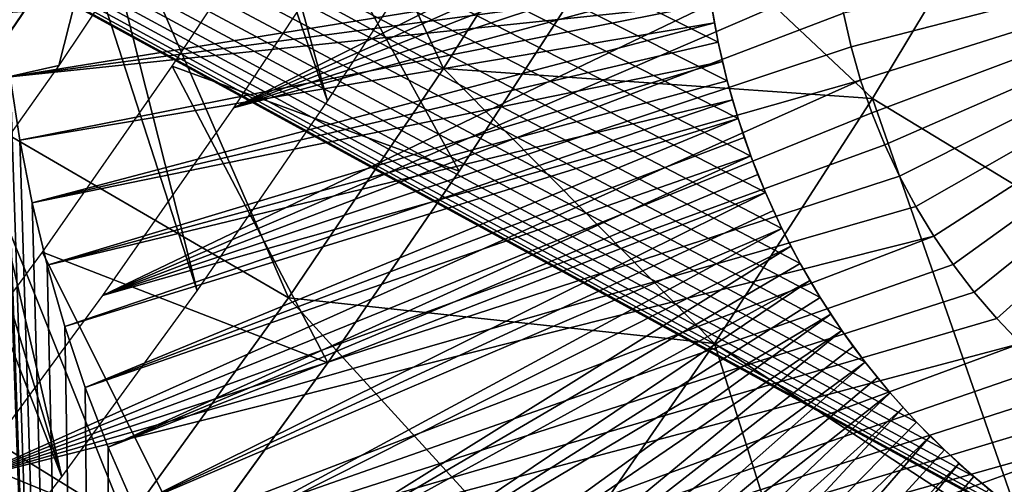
# Model space of a CAD drawing. Header units: millimetres. Extents: x -50 to 50, y -50 to 50.
# Tile 285 of 562: x 19.2 to 21.9, y -14.5 to -13.2. Entities that reach past the tile are written whole.
import ezdxf

# ---------------------------------------------------------------- set-up
doc = ezdxf.new("R2010")
doc.units = ezdxf.units.MM
doc.header["$LTSCALE"] = 65.185185
for name, color, linetype in [('1', 7, 'CONTINUOUS'), ('13', 7, 'CONTINUOUS'), ('2', 7, 'CONTINUOUS'), ('20', 7, 'CONTINUOUS'), ('37', 7, 'CONTINUOUS'), ('39', 7, 'CONTINUOUS'), ('46', 7, 'CONTINUOUS'), ('48', 7, 'CONTINUOUS'), ('49', 7, 'CONTINUOUS'), ('50', 7, 'CONTINUOUS'), ('83', 7, 'CONTINUOUS'), ('84', 7, 'CONTINUOUS'), ('90', 7, 'CONTINUOUS')]:
    doc.layers.add(name, color=color, linetype=linetype)

msp = doc.modelspace()

# ---------------------------------------------------------------- linework, layer by layer
at = {"layer": '1', "color": 7, "linetype": 'Continuous', "true_color": 0xf5f5f5}
for points in [[(22.0681, -14.6293), (22.1599, -14.6833), (3, -4.2351), (22.0681, -14.6293)], [(3, -4.2351), (22.1599, -14.6833), (3, -15.5), (3, -4.2351)], [(21.9793, -14.5708), (22.0681, -14.6293), (3, -4.2351), (21.9793, -14.5708)], [(21.122, -13.2699), (21.146, -13.3736), (3, -4.2351), (21.122, -13.2699)], [(21.1032, -13.1652), (21.122, -13.2699), (3, -4.2351), (21.1032, -13.1652)], [(21.6569, -14.294), (21.7321, -14.3693), (3, -4.2351), (21.6569, -14.294)], [(21.5856, -14.2151), (21.6569, -14.294), (3, -4.2351), (21.5856, -14.2151)], [(21.5183, -14.1326), (21.5856, -14.2151), (3, -4.2351), (21.5183, -14.1326)], [(21.4554, -14.0469), (21.5183, -14.1326), (3, -4.2351), (21.4554, -14.0469)], [(21.8935, -14.5078), (21.9793, -14.5708), (3, -4.2351), (21.8935, -14.5078)], [(21.8111, -14.4406), (21.8935, -14.5078), (3, -4.2351), (21.8111, -14.4406)], [(21.7321, -14.3693), (21.8111, -14.4406), (3, -4.2351), (21.7321, -14.3693)], [(21.2097, -13.5766), (21.2492, -13.6753), (3, -4.2351), (21.2097, -13.5766)], [(21.1753, -13.4758), (21.2097, -13.5766), (3, -4.2351), (21.1753, -13.4758)], [(21.146, -13.3736), (21.1753, -13.4758), (3, -4.2351), (21.146, -13.3736)], [(21.2492, -13.6753), (21.2936, -13.772), (3, -4.2351), (21.2492, -13.6753)], [(21.3968, -13.958), (21.4554, -14.0469), (3, -4.2351), (21.3968, -13.958)], [(21.3429, -13.8663), (21.3968, -13.958), (3, -4.2351), (21.3429, -13.8663)], [(21.2936, -13.772), (21.3429, -13.8663), (3, -4.2351), (21.2936, -13.772)]]:
    msp.add_3dface(points, dxfattribs=at)
at = {"layer": '13', "color": 7, "linetype": 'Continuous', "true_color": 0xf5f5f5}
for points in [[(21.1119, -13.2176, 2.4), (21.1032, -13.1652), (21.1032, -13.1651, 2.4), (21.1119, -13.2176, 2.4)], [(21.122, -13.2699), (21.1032, -13.1652), (21.1219, -13.2698, 2.4), (21.122, -13.2699)], [(21.1219, -13.2698, 2.4), (21.1032, -13.1652), (21.1119, -13.2176, 2.4), (21.1219, -13.2698, 2.4)], [(21.1333, -13.3218, 2.4), (21.122, -13.2699), (21.1219, -13.2698, 2.4), (21.1333, -13.3218, 2.4)], [(21.146, -13.3735, 2.4), (21.122, -13.2699), (21.1333, -13.3218, 2.4), (21.146, -13.3735, 2.4)], [(21.146, -13.3736), (21.122, -13.2699), (21.146, -13.3735, 2.4), (21.146, -13.3736)], [(21.16, -13.4248, 2.4), (21.146, -13.3736), (21.146, -13.3735, 2.4), (21.16, -13.4248, 2.4)], [(21.1753, -13.4758, 2.4), (21.146, -13.3736), (21.16, -13.4248, 2.4), (21.1753, -13.4758, 2.4)], [(21.1753, -13.4758), (21.146, -13.3736), (21.1753, -13.4758, 2.4), (21.1753, -13.4758)], [(21.2097, -13.5766), (21.1753, -13.4758), (21.2097, -13.5765, 2.4), (21.2097, -13.5766)], [(21.2097, -13.5765, 2.4), (21.1753, -13.4758), (21.1918, -13.5263, 2.4), (21.2097, -13.5765, 2.4)], [(21.1918, -13.5263, 2.4), (21.1753, -13.4758), (21.1753, -13.4758, 2.4), (21.1918, -13.5263, 2.4)], [(21.2288, -13.6261, 2.4), (21.2097, -13.5766), (21.2097, -13.5765, 2.4), (21.2288, -13.6261, 2.4)], [(21.2491, -13.6753, 2.4), (21.2097, -13.5766), (21.2288, -13.6261, 2.4), (21.2491, -13.6753, 2.4)], [(21.2492, -13.6753), (21.2097, -13.5766), (21.2491, -13.6753, 2.4), (21.2492, -13.6753)], [(21.2707, -13.7239, 2.4), (21.2492, -13.6753), (21.2491, -13.6753, 2.4), (21.2707, -13.7239, 2.4)], [(21.2936, -13.772), (21.2492, -13.6753), (21.2935, -13.772, 2.4), (21.2936, -13.772)], [(21.2935, -13.772, 2.4), (21.2492, -13.6753), (21.2707, -13.7239, 2.4), (21.2935, -13.772, 2.4)], [(21.3176, -13.8194, 2.4), (21.2936, -13.772), (21.2935, -13.772, 2.4), (21.3176, -13.8194, 2.4)], [(21.3428, -13.8663, 2.4), (21.2936, -13.772), (21.3176, -13.8194, 2.4), (21.3428, -13.8663, 2.4)], [(21.3429, -13.8663), (21.2936, -13.772), (21.3428, -13.8663, 2.4), (21.3429, -13.8663)], [(21.3692, -13.9124, 2.4), (21.3429, -13.8663), (21.3428, -13.8663, 2.4), (21.3692, -13.9124, 2.4)], [(21.3968, -13.958), (21.3429, -13.8663), (21.3968, -13.958, 2.4), (21.3968, -13.958)], [(21.3968, -13.958, 2.4), (21.3429, -13.8663), (21.3692, -13.9124, 2.4), (21.3968, -13.958, 2.4)], [(21.4553, -14.0468, 2.4), (21.3968, -13.958), (21.4255, -14.0027, 2.4), (21.4553, -14.0468, 2.4)], [(21.4554, -14.0469), (21.3968, -13.958), (21.4553, -14.0468, 2.4), (21.4554, -14.0469)], [(21.4255, -14.0027, 2.4), (21.3968, -13.958), (21.3968, -13.958, 2.4), (21.4255, -14.0027, 2.4)], [(21.4863, -14.0901, 2.4), (21.4554, -14.0469), (21.4553, -14.0468, 2.4), (21.4863, -14.0901, 2.4)], [(21.5183, -14.1326, 2.4), (21.4554, -14.0469), (21.4863, -14.0901, 2.4), (21.5183, -14.1326, 2.4)], [(21.5183, -14.1326), (21.4554, -14.0469), (21.5183, -14.1326, 2.4), (21.5183, -14.1326)], [(21.5855, -14.215, 2.4), (21.5183, -14.1326), (21.5514, -14.1742, 2.4), (21.5855, -14.215, 2.4)], [(21.5514, -14.1742, 2.4), (21.5183, -14.1326), (21.5183, -14.1326, 2.4), (21.5514, -14.1742, 2.4)], [(21.5856, -14.2151), (21.5183, -14.1326), (21.5855, -14.215, 2.4), (21.5856, -14.2151)], [(21.6207, -14.255, 2.4), (21.5856, -14.2151), (21.5855, -14.215, 2.4), (21.6207, -14.255, 2.4)], [(21.6569, -14.294), (21.5856, -14.2151), (21.6569, -14.294, 2.4), (21.6569, -14.294)], [(21.6569, -14.294, 2.4), (21.5856, -14.2151), (21.6207, -14.255, 2.4), (21.6569, -14.294, 2.4)], [(21.7321, -14.3692, 2.4), (21.6569, -14.294), (21.694, -14.3321, 2.4), (21.7321, -14.3692, 2.4)], [(21.7321, -14.3693), (21.6569, -14.294), (21.7321, -14.3692, 2.4), (21.7321, -14.3693)], [(21.694, -14.3321, 2.4), (21.6569, -14.294), (21.6569, -14.294, 2.4), (21.694, -14.3321, 2.4)], [(21.7711, -14.4054, 2.4), (21.7321, -14.3693), (21.7321, -14.3692, 2.4), (21.7711, -14.4054, 2.4)], [(21.8111, -14.4406), (21.7321, -14.3693), (21.811, -14.4405, 2.4), (21.8111, -14.4406)], [(21.811, -14.4405, 2.4), (21.7321, -14.3693), (21.7711, -14.4054, 2.4), (21.811, -14.4405, 2.4)], [(21.8518, -14.4747, 2.4), (21.8111, -14.4406), (21.811, -14.4405, 2.4), (21.8518, -14.4747, 2.4)], [(21.8935, -14.5078, 2.4), (21.8111, -14.4406), (21.8518, -14.4747, 2.4), (21.8935, -14.5078, 2.4)], [(21.8935, -14.5078), (21.8111, -14.4406), (21.8935, -14.5078, 2.4), (21.8935, -14.5078)]]:
    msp.add_3dface(points, dxfattribs=at)
at = {"layer": '2', "color": 7, "linetype": 'Continuous', "true_color": 0xf5f5f5}
for points in [[(19.4932, -21.8077, 4.3), (19.1827, -13.0196, 4.3), (18.9846, -22.2519, 4.3), (19.4932, -21.8077, 4.3)], [(19.1938, -13.1916, 4.3), (19.1827, -13.0196, 4.3), (19.4932, -21.8077, 4.3), (19.1938, -13.1916, 4.3)], [(19.2124, -13.3633, 4.3), (19.1938, -13.1916, 4.3), (19.4932, -21.8077, 4.3), (19.2124, -13.3633, 4.3)], [(19.2384, -13.5338, 4.3), (19.2124, -13.3633, 4.3), (19.4932, -21.8077, 4.3), (19.2384, -13.5338, 4.3)], [(19.2716, -13.7032, 4.3), (19.2384, -13.5338, 4.3), (19.4932, -21.8077, 4.3), (19.2716, -13.7032, 4.3)], [(19.3122, -13.8709, 4.3), (19.2716, -13.7032, 4.3), (19.4932, -21.8077, 4.3), (19.3122, -13.8709, 4.3)], [(19.3599, -14.0367, 4.3), (19.3122, -13.8709, 4.3), (19.4932, -21.8077, 4.3), (19.3599, -14.0367, 4.3)], [(19.4148, -14.2004, 4.3), (19.3599, -14.0367, 4.3), (19.4932, -21.8077, 4.3), (19.4148, -14.2004, 4.3)], [(19.4767, -14.3614, 4.3), (19.4148, -14.2004, 4.3), (19.4932, -21.8077, 4.3), (19.4767, -14.3614, 4.3)], [(19.5454, -14.5197, 4.3), (19.4767, -14.3614, 4.3), (19.4932, -21.8077, 4.3), (19.5454, -14.5197, 4.3)]]:
    msp.add_3dface(points, dxfattribs=at)
at = {"layer": '20', "color": 7, "linetype": 'Continuous', "true_color": 0xf5f5f5}
for points in [[(19.1938, -13.1916, 4.3), (19.2124, -13.3633, 4.3), (21.0897, -13.0595, 2.4), (19.1938, -13.1916, 4.3)], [(19.2124, -13.3633, 4.3), (21.0958, -13.1124, 2.4), (21.0897, -13.0595, 2.4), (19.2124, -13.3633, 4.3)], [(19.2124, -13.3633, 4.3), (21.1032, -13.1651, 2.4), (21.0958, -13.1124, 2.4), (19.2124, -13.3633, 4.3)], [(19.2124, -13.3633, 4.3), (19.2384, -13.5338, 4.3), (21.1032, -13.1651, 2.4), (19.2124, -13.3633, 4.3)], [(19.2384, -13.5338, 4.3), (21.1119, -13.2176, 2.4), (21.1032, -13.1651, 2.4), (19.2384, -13.5338, 4.3)], [(19.2384, -13.5338, 4.3), (19.2716, -13.7032, 4.3), (21.1119, -13.2176, 2.4), (19.2384, -13.5338, 4.3)], [(19.2716, -13.7032, 4.3), (21.1219, -13.2698, 2.4), (21.1119, -13.2176, 2.4), (19.2716, -13.7032, 4.3)], [(19.2716, -13.7032, 4.3), (21.1333, -13.3218, 2.4), (21.1219, -13.2698, 2.4), (19.2716, -13.7032, 4.3)], [(19.2716, -13.7032, 4.3), (19.3122, -13.8709, 4.3), (21.1333, -13.3218, 2.4), (19.2716, -13.7032, 4.3)], [(19.3122, -13.8709, 4.3), (21.146, -13.3735, 2.4), (21.1333, -13.3218, 2.4), (19.3122, -13.8709, 4.3)], [(19.3122, -13.8709, 4.3), (21.16, -13.4248, 2.4), (21.146, -13.3735, 2.4), (19.3122, -13.8709, 4.3)], [(19.3122, -13.8709, 4.3), (19.3599, -14.0367, 4.3), (21.16, -13.4248, 2.4), (19.3122, -13.8709, 4.3)], [(19.3599, -14.0367, 4.3), (21.1753, -13.4758, 2.4), (21.16, -13.4248, 2.4), (19.3599, -14.0367, 4.3)], [(19.3599, -14.0367, 4.3), (19.4148, -14.2004, 4.3), (21.1753, -13.4758, 2.4), (19.3599, -14.0367, 4.3)], [(19.4148, -14.2004, 4.3), (21.1918, -13.5263, 2.4), (21.1753, -13.4758, 2.4), (19.4148, -14.2004, 4.3)], [(19.4148, -14.2004, 4.3), (21.2097, -13.5765, 2.4), (21.1918, -13.5263, 2.4), (19.4148, -14.2004, 4.3)], [(19.4148, -14.2004, 4.3), (19.4767, -14.3614, 4.3), (21.2097, -13.5765, 2.4), (19.4148, -14.2004, 4.3)], [(19.4767, -14.3614, 4.3), (21.2288, -13.6261, 2.4), (21.2097, -13.5765, 2.4), (19.4767, -14.3614, 4.3)], [(19.4767, -14.3614, 4.3), (21.2491, -13.6753, 2.4), (21.2288, -13.6261, 2.4), (19.4767, -14.3614, 4.3)], [(19.4767, -14.3614, 4.3), (19.5454, -14.5197, 4.3), (21.2491, -13.6753, 2.4), (19.4767, -14.3614, 4.3)], [(19.5454, -14.5197, 4.3), (21.2707, -13.7239, 2.4), (21.2491, -13.6753, 2.4), (19.5454, -14.5197, 4.3)], [(19.5454, -14.5197, 4.3), (21.2935, -13.772, 2.4), (21.2707, -13.7239, 2.4), (19.5454, -14.5197, 4.3)], [(19.5454, -14.5197, 4.3), (19.6209, -14.6749, 4.3), (21.2935, -13.772, 2.4), (19.5454, -14.5197, 4.3)], [(19.6209, -14.6749, 4.3), (21.3176, -13.8194, 2.4), (21.2935, -13.772, 2.4), (19.6209, -14.6749, 4.3)], [(19.6209, -14.6749, 4.3), (19.7031, -14.8266, 4.3), (21.3176, -13.8194, 2.4), (19.6209, -14.6749, 4.3)], [(19.7031, -14.8266, 4.3), (21.3428, -13.8663, 2.4), (21.3176, -13.8194, 2.4), (19.7031, -14.8266, 4.3)], [(19.7031, -14.8266, 4.3), (21.3692, -13.9124, 2.4), (21.3428, -13.8663, 2.4), (19.7031, -14.8266, 4.3)], [(19.7031, -14.8266, 4.3), (19.7917, -14.9747, 4.3), (21.3692, -13.9124, 2.4), (19.7031, -14.8266, 4.3)], [(19.7917, -14.9747, 4.3), (21.3968, -13.958, 2.4), (21.3692, -13.9124, 2.4), (19.7917, -14.9747, 4.3)], [(19.7917, -14.9747, 4.3), (21.4255, -14.0027, 2.4), (21.3968, -13.958, 2.4), (19.7917, -14.9747, 4.3)], [(19.7917, -14.9747, 4.3), (19.8866, -15.1188, 4.3), (21.4255, -14.0027, 2.4), (19.7917, -14.9747, 4.3)], [(19.8866, -15.1188, 4.3), (21.4553, -14.0468, 2.4), (21.4255, -14.0027, 2.4), (19.8866, -15.1188, 4.3)], [(19.8866, -15.1188, 4.3), (19.9876, -15.2587, 4.3), (21.4553, -14.0468, 2.4), (19.8866, -15.1188, 4.3)], [(19.9876, -15.2587, 4.3), (21.4863, -14.0901, 2.4), (21.4553, -14.0468, 2.4), (19.9876, -15.2587, 4.3)], [(19.9876, -15.2587, 4.3), (21.5183, -14.1326, 2.4), (21.4863, -14.0901, 2.4), (19.9876, -15.2587, 4.3)], [(19.9876, -15.2587, 4.3), (20.0946, -15.3941, 4.3), (21.5183, -14.1326, 2.4), (19.9876, -15.2587, 4.3)], [(20.0946, -15.3941, 4.3), (21.5514, -14.1742, 2.4), (21.5183, -14.1326, 2.4), (20.0946, -15.3941, 4.3)], [(20.0946, -15.3941, 4.3), (21.5855, -14.215, 2.4), (21.5514, -14.1742, 2.4), (20.0946, -15.3941, 4.3)], [(20.0946, -15.3941, 4.3), (20.2073, -15.5248, 4.3), (21.5855, -14.215, 2.4), (20.0946, -15.3941, 4.3)], [(20.2073, -15.5248, 4.3), (21.6207, -14.255, 2.4), (21.5855, -14.215, 2.4), (20.2073, -15.5248, 4.3)], [(20.2073, -15.5248, 4.3), (20.3256, -15.6504, 4.3), (21.6207, -14.255, 2.4), (20.2073, -15.5248, 4.3)], [(20.3256, -15.6504, 4.3), (21.6569, -14.294, 2.4), (21.6207, -14.255, 2.4), (20.3256, -15.6504, 4.3)], [(20.3256, -15.6504, 4.3), (21.694, -14.3321, 2.4), (21.6569, -14.294, 2.4), (20.3256, -15.6504, 4.3)], [(20.3256, -15.6504, 4.3), (20.4491, -15.7709, 4.3), (21.694, -14.3321, 2.4), (20.3256, -15.6504, 4.3)], [(20.4491, -15.7709, 4.3), (21.7321, -14.3692, 2.4), (21.694, -14.3321, 2.4), (20.4491, -15.7709, 4.3)], [(20.4491, -15.7709, 4.3), (21.7711, -14.4054, 2.4), (21.7321, -14.3692, 2.4), (20.4491, -15.7709, 4.3)], [(20.4491, -15.7709, 4.3), (20.5778, -15.8859, 4.3), (21.7711, -14.4054, 2.4), (20.4491, -15.7709, 4.3)], [(20.5778, -15.8859, 4.3), (21.811, -14.4405, 2.4), (21.7711, -14.4054, 2.4), (20.5778, -15.8859, 4.3)], [(20.5778, -15.8859, 4.3), (21.8518, -14.4747, 2.4), (21.811, -14.4405, 2.4), (20.5778, -15.8859, 4.3)]]:
    msp.add_3dface(points, dxfattribs=at)
at = {"layer": '37', "color": 15, "linetype": 'Continuous', "true_color": 0xaf503c}
for points in [[(19.8662, -12.2433, -13.8311), (20.3813, -13.3402, -13.4894), (19.4796, -12.8494, -13.8311), (19.8662, -12.2433, -13.8311)], [(20.7809, -12.7088, -13.4894), (20.3813, -13.3402, -13.4894), (19.8662, -12.2433, -13.8311), (20.7809, -12.7088, -13.4894)], [(19.4796, -12.8494, -13.8311), (19.0746, -13.4432, -13.8311), (18.6216, -12.2833, -14.1581), (19.4796, -12.8494, -13.8311)], [(20.7809, -12.7088, -13.4894), (21.5377, -13.4211, -13.133), (20.3813, -13.3402, -13.4894), (20.7809, -12.7088, -13.4894)], [(21.9432, -12.7473, -13.133), (21.5377, -13.4211, -13.133), (20.7809, -12.7088, -13.4894), (21.9432, -12.7473, -13.133)], [(21.9432, -12.7473, -13.133), (22.4035, -13.9469, -12.7621), (21.5377, -13.4211, -13.133), (21.9432, -12.7473, -13.133)], [(19.4796, -12.8494, -13.8311), (19.9626, -13.9591, -13.4894), (19.0746, -13.4432, -13.8311), (19.4796, -12.8494, -13.8311)], [(20.3813, -13.3402, -13.4894), (19.9626, -13.9591, -13.4894), (19.4796, -12.8494, -13.8311), (20.3813, -13.3402, -13.4894)], [(20.3813, -13.3402, -13.4894), (21.1116, -14.0819, -13.133), (19.9626, -13.9591, -13.4894), (20.3813, -13.3402, -13.4894)], [(21.5377, -13.4211, -13.133), (21.1116, -14.0819, -13.133), (20.3813, -13.3402, -13.4894), (21.5377, -13.4211, -13.133)], [(21.5377, -13.4211, -13.133), (21.9609, -14.634, -12.7621), (21.1116, -14.0819, -13.133), (21.5377, -13.4211, -13.133)], [(22.4035, -13.9469, -12.7621), (21.9609, -14.634, -12.7621), (21.5377, -13.4211, -13.133), (22.4035, -13.9469, -12.7621)], [(19.0746, -13.4432, -13.8311), (19.525, -14.5648, -13.4894), (18.6515, -14.0243, -13.8311), (19.0746, -13.4432, -13.8311)], [(19.9626, -13.9591, -13.4894), (19.525, -14.5648, -13.4894), (19.0746, -13.4432, -13.8311), (19.9626, -13.9591, -13.4894)], [(19.9626, -13.9591, -13.4894), (20.6651, -14.7292, -13.133), (19.525, -14.5648, -13.4894), (19.9626, -13.9591, -13.4894)], [(21.1116, -14.0819, -13.133), (20.6651, -14.7292, -13.133), (19.9626, -13.9591, -13.4894), (21.1116, -14.0819, -13.133)], [(19.525, -14.5648, -13.4894), (19.069, -15.1568, -13.4894), (18.6515, -14.0243, -13.8311), (19.525, -14.5648, -13.4894)], [(21.1116, -14.0819, -13.133), (21.497, -15.3062, -12.7623), (20.6651, -14.7292, -13.133), (21.1116, -14.0819, -13.133)], [(21.9609, -14.634, -12.7621), (21.497, -15.3062, -12.7623), (21.1116, -14.0819, -13.133), (21.9609, -14.634, -12.7621)]]:
    msp.add_3dface(points, dxfattribs=at)
at = {"layer": '39', "color": 15, "linetype": 'Continuous', "true_color": 0xaf503c}
for points in [[(47.3315, -15.1492, 4.5), (47.5944, -14.302, 4.5), (21.4701, -22.3564, 4.5), (47.3315, -15.1492, 4.5)], [(21.4701, -22.3564, 4.5), (47.5944, -14.302, 4.5), (21.97, -21.8654, 4.5), (21.4701, -22.3564, 4.5)]]:
    msp.add_3dface(points, dxfattribs=at)
at = {"layer": '46', "color": 15, "linetype": 'Continuous', "true_color": 0xaf503c}
for points in [[(20.1543, -12.932), (19.8146, -13.4467), (21.4375, -12.6352), (20.1543, -12.932)], [(21.4375, -12.6352), (19.8146, -13.4467), (21.4288, -12.728), (21.4375, -12.6352)], [(21.4288, -12.728), (19.8146, -13.4467), (21.425, -12.8211), (21.4288, -12.728)], [(21.425, -12.8211), (19.8146, -13.4467), (21.4262, -12.9142), (21.425, -12.8211)], [(21.4262, -12.9142), (19.8146, -13.4467), (21.4324, -13.0072), (21.4262, -12.9142)], [(19.8146, -13.4467), (19.4617, -13.9526), (21.4324, -13.0072), (19.8146, -13.4467)], [(21.4324, -13.0072), (19.4617, -13.9526), (21.4435, -13.0997), (21.4324, -13.0072)], [(21.4435, -13.0997), (19.4617, -13.9526), (21.4595, -13.1915), (21.4435, -13.0997)], [(21.4595, -13.1915), (19.4617, -13.9526), (21.4804, -13.2823), (21.4595, -13.1915)], [(21.4804, -13.2823), (19.4617, -13.9526), (21.5061, -13.3719), (21.4804, -13.2823)], [(17.0823, -16.7817), (27.9918, -13.3134), (17.5087, -16.3362), (17.0823, -16.7817)], [(27.6837, -13.9427), (27.9918, -13.3134), (17.0823, -16.7817), (27.6837, -13.9427)], [(17.5087, -16.3362), (27.9918, -13.3134), (23.6572, -14.5271), (17.5087, -16.3362)], [(19.4617, -13.9526), (19.096, -14.4491), (21.5061, -13.3719), (19.4617, -13.9526)], [(21.5061, -13.3719), (19.096, -14.4491), (21.5365, -13.46), (21.5061, -13.3719)], [(21.5365, -13.46), (19.096, -14.4491), (21.5715, -13.5463), (21.5365, -13.46)], [(21.5715, -13.5463), (19.096, -14.4491), (21.6111, -13.6306), (21.5715, -13.5463)], [(21.6111, -13.6306), (19.096, -14.4491), (21.6552, -13.7127), (21.6111, -13.6306)], [(21.6552, -13.7127), (19.096, -14.4491), (21.7035, -13.7924), (21.6552, -13.7127)], [(19.096, -14.4491), (18.7175, -14.9361), (21.7035, -13.7924), (19.096, -14.4491)], [(21.7035, -13.7924), (18.7175, -14.9361), (21.756, -13.8693), (21.7035, -13.7924)], [(21.756, -13.8693), (18.7175, -14.9361), (21.8126, -13.9434), (21.756, -13.8693)], [(16.1956, -17.6389), (27.6837, -13.9427), (16.6444, -17.2161), (16.1956, -17.6389)], [(27.3615, -14.5648), (27.6837, -13.9427), (16.1956, -17.6389), (27.3615, -14.5648)], [(16.6444, -17.2161), (27.6837, -13.9427), (17.0823, -16.7817), (16.6444, -17.2161)], [(21.8126, -13.9434), (18.7175, -14.9361), (21.873, -14.0143), (21.8126, -13.9434)], [(21.873, -14.0143), (18.7175, -14.9361), (21.937, -14.082), (21.873, -14.0143)], [(21.937, -14.082), (18.3267, -15.4131), (22.0046, -14.1461), (21.937, -14.082)], [(18.7175, -14.9361), (18.3267, -15.4131), (21.937, -14.082), (18.7175, -14.9361)], [(22.0046, -14.1461), (18.3267, -15.4131), (22.0755, -14.2065), (22.0046, -14.1461)], [(22.0755, -14.2065), (18.3267, -15.4131), (22.1496, -14.2631), (22.0755, -14.2065)], [(22.1496, -14.2631), (18.3267, -15.4131), (22.2265, -14.3157), (22.1496, -14.2631)], [(18.3267, -15.4131), (17.9237, -15.8799), (22.2265, -14.3157), (18.3267, -15.4131)], [(22.2265, -14.3157), (17.9237, -15.8799), (22.3061, -14.3641), (22.2265, -14.3157)], [(22.3061, -14.3641), (17.9237, -15.8799), (22.3882, -14.4081), (22.3061, -14.3641)], [(22.3882, -14.4081), (17.9237, -15.8799), (22.4725, -14.4478), (22.3882, -14.4081)], [(22.4725, -14.4478), (17.9237, -15.8799), (22.5588, -14.4829), (22.4725, -14.4478)]]:
    msp.add_3dface(points, dxfattribs=at)
at = {"layer": '48', "color": 15, "linetype": 'Continuous', "true_color": 0xaf503c}
for points in [[(20.417, -13.6263, -8.9), (20.4229, -13.6174, -3), (20.7565, -13.1032, -8.9), (20.417, -13.6263, -8.9)], [(20.4229, -13.6174, -3), (20.7637, -13.092, -3), (20.7565, -13.1032, -8.9), (20.4229, -13.6174, -3)], [(20.0688, -14.134, -3), (20.4229, -13.6174, -3), (20.417, -13.6263, -8.9), (20.0688, -14.134, -3)], [(20.0642, -14.1405, -8.9), (20.0688, -14.134, -3), (20.417, -13.6263, -8.9), (20.0642, -14.1405, -8.9)], [(19.6985, -14.6456, -8.9), (19.7017, -14.6414, -3), (20.0642, -14.1405, -8.9), (19.6985, -14.6456, -8.9)], [(19.7017, -14.6414, -3), (20.0688, -14.134, -3), (20.0642, -14.1405, -8.9), (19.7017, -14.6414, -3)]]:
    msp.add_3dface(points, dxfattribs=at)
at = {"layer": '49', "color": 15, "linetype": 'Continuous', "true_color": 0xaf503c}
for points in [[(18.484, -7.6817, -9.3), (18.2612, -8.1971, -9.3), (20.0679, -13.4287, -9.3), (18.484, -7.6817, -9.3)], [(20.4062, -12.9089, -9.3), (18.484, -7.6817, -9.3), (20.0679, -13.4287, -9.3), (20.4062, -12.9089, -9.3)], [(18.2612, -8.1971, -9.3), (18.0241, -8.7061, -9.3), (19.7164, -13.9397, -9.3), (18.2612, -8.1971, -9.3)], [(20.0679, -13.4287, -9.3), (18.2612, -8.1971, -9.3), (19.7164, -13.9397, -9.3), (20.0679, -13.4287, -9.3)], [(18.0241, -8.7061, -9.3), (17.7727, -9.2083, -9.3), (19.3519, -14.4414, -9.3), (18.0241, -8.7061, -9.3)], [(19.7164, -13.9397, -9.3), (18.0241, -8.7061, -9.3), (19.3519, -14.4414, -9.3), (19.7164, -13.9397, -9.3)], [(17.7727, -9.2083, -9.3), (17.5074, -9.7032, -9.3), (19.3519, -14.4414, -9.3), (17.7727, -9.2083, -9.3)], [(19.3519, -14.4414, -9.3), (17.5074, -9.7032, -9.3), (18.9745, -14.9337, -9.3), (19.3519, -14.4414, -9.3)]]:
    msp.add_3dface(points, dxfattribs=at)
at = {"layer": '50', "color": 15, "linetype": 'Continuous', "true_color": 0xaf503c}
for points in [[(19.9859, -12.8242, -2.2), (20.4229, -13.6174, -3), (19.649, -13.3346, -2.2), (19.9859, -12.8242, -2.2)], [(20.7637, -13.092, -3), (20.4229, -13.6174, -3), (19.9859, -12.8242, -2.2), (20.7637, -13.092, -3)], [(19.649, -13.3346, -2.2), (20.0688, -14.134, -3), (19.2991, -13.8361, -2.2), (19.649, -13.3346, -2.2)], [(20.4229, -13.6174, -3), (20.0688, -14.134, -3), (19.649, -13.3346, -2.2), (20.4229, -13.6174, -3)], [(19.2991, -13.8361, -2.2), (19.7017, -14.6414, -3), (18.9364, -14.3285, -2.2), (19.2991, -13.8361, -2.2)], [(20.0688, -14.134, -3), (19.7017, -14.6414, -3), (19.2991, -13.8361, -2.2), (20.0688, -14.134, -3)], [(18.9364, -14.3285, -2.2), (19.3218, -15.1392, -3), (18.5611, -14.8114, -2.2), (18.9364, -14.3285, -2.2)], [(19.7017, -14.6414, -3), (19.3218, -15.1392, -3), (18.9364, -14.3285, -2.2), (19.7017, -14.6414, -3)]]:
    msp.add_3dface(points, dxfattribs=at)
at = {"layer": '83', "color": 15, "linetype": 'Continuous', "true_color": 0xaf503c}
for points in [[(21.4804, -13.2823, -7), (23.1748, -12.8449, -8.0515), (21.4595, -13.1915, -7), (21.4804, -13.2823, -7)], [(21.5061, -13.3719, -7), (23.1748, -12.8449, -8.0515), (21.4804, -13.2823, -7), (21.5061, -13.3719, -7)], [(21.5365, -13.46, -7), (23.1748, -12.8449, -8.0515), (21.5061, -13.3719, -7), (21.5365, -13.46, -7)], [(21.5715, -13.5463, -7), (23.1748, -12.8449, -8.0515), (21.5365, -13.46, -7), (21.5715, -13.5463, -7)], [(21.6111, -13.6306, -7), (23.1748, -12.8449, -8.0515), (21.5715, -13.5463, -7), (21.6111, -13.6306, -7)], [(21.6552, -13.7127, -7), (23.1748, -12.8449, -8.0515), (21.6111, -13.6306, -7), (21.6552, -13.7127, -7)], [(21.7035, -13.7924, -7), (23.1748, -12.8449, -8.0515), (21.6552, -13.7127, -7), (21.7035, -13.7924, -7)], [(21.756, -13.8693, -7), (23.1748, -12.8449, -8.0515), (21.7035, -13.7924, -7), (21.756, -13.8693, -7)], [(21.8126, -13.9434, -7), (23.1748, -12.8449, -8.0515), (21.756, -13.8693, -7), (21.8126, -13.9434, -7)], [(21.873, -14.0143, -7), (23.1748, -12.8449, -8.0515), (21.8126, -13.9434, -7), (21.873, -14.0143, -7)], [(21.937, -14.082, -7), (23.1748, -12.8449, -8.0515), (21.873, -14.0143, -7), (21.937, -14.082, -7)]]:
    msp.add_3dface(points, dxfattribs=at)
at = {"layer": '84', "color": 15, "linetype": 'Continuous', "true_color": 0xaf503c}
for points in [[(21.4595, -13.1915), (21.4804, -13.2823), (21.4595, -13.1915, -7), (21.4595, -13.1915)], [(21.4804, -13.2823), (21.4804, -13.2823, -7), (21.4595, -13.1915, -7), (21.4804, -13.2823)], [(21.4804, -13.2823), (21.5061, -13.3719), (21.4804, -13.2823, -7), (21.4804, -13.2823)], [(21.5061, -13.3719), (21.5061, -13.3719, -7), (21.4804, -13.2823, -7), (21.5061, -13.3719)], [(21.5061, -13.3719), (21.5365, -13.46), (21.5061, -13.3719, -7), (21.5061, -13.3719)], [(21.5365, -13.46), (21.5365, -13.46, -7), (21.5061, -13.3719, -7), (21.5365, -13.46)], [(21.5715, -13.5463), (21.5715, -13.5463, -7), (21.5365, -13.46, -7), (21.5715, -13.5463)], [(21.5365, -13.46), (21.5715, -13.5463), (21.5365, -13.46, -7), (21.5365, -13.46)], [(21.6111, -13.6306), (21.6111, -13.6306, -7), (21.5715, -13.5463, -7), (21.6111, -13.6306)], [(21.5715, -13.5463), (21.6111, -13.6306), (21.5715, -13.5463, -7), (21.5715, -13.5463)], [(21.6552, -13.7127), (21.6552, -13.7127, -7), (21.6111, -13.6306, -7), (21.6552, -13.7127)], [(21.6111, -13.6306), (21.6552, -13.7127), (21.6111, -13.6306, -7), (21.6111, -13.6306)], [(21.7035, -13.7924), (21.7035, -13.7924, -7), (21.6552, -13.7127, -7), (21.7035, -13.7924)], [(21.6552, -13.7127), (21.7035, -13.7924), (21.6552, -13.7127, -7), (21.6552, -13.7127)], [(21.756, -13.8693), (21.756, -13.8693, -7), (21.7035, -13.7924, -7), (21.756, -13.8693)], [(21.7035, -13.7924), (21.756, -13.8693), (21.7035, -13.7924, -7), (21.7035, -13.7924)], [(21.8126, -13.9434), (21.8126, -13.9434, -7), (21.756, -13.8693, -7), (21.8126, -13.9434)], [(21.756, -13.8693), (21.8126, -13.9434), (21.756, -13.8693, -7), (21.756, -13.8693)], [(21.8126, -13.9434), (21.873, -14.0143), (21.8126, -13.9434, -7), (21.8126, -13.9434)], [(21.873, -14.0143), (21.873, -14.0143, -7), (21.8126, -13.9434, -7), (21.873, -14.0143)], [(21.873, -14.0143), (21.937, -14.082), (21.873, -14.0143, -7), (21.873, -14.0143)], [(21.937, -14.082), (21.937, -14.082, -7), (21.873, -14.0143, -7), (21.937, -14.082)]]:
    msp.add_3dface(points, dxfattribs=at)
at = {"layer": '90', "color": 250, "linetype": 'Continuous', "true_color": 0x1c1c1c}
for points in [[(19.3432, -13.3325, -0.2035), (19.4583, -12.8783, -9.3035), (19.6829, -12.8258, -0.2035), (19.3432, -13.3325, -0.2035)], [(19.1145, -13.3834, -9.3035), (19.4583, -12.8783, -9.3035), (19.3432, -13.3325, -0.2035), (19.1145, -13.3834, -9.3035)], [(18.9905, -13.8302, -0.2035), (19.1145, -13.3834, -9.3035), (19.3432, -13.3325, -0.2035), (18.9905, -13.8302, -0.2035)]]:
    msp.add_3dface(points, dxfattribs=at)

doc.saveas('drawing.dxf')
